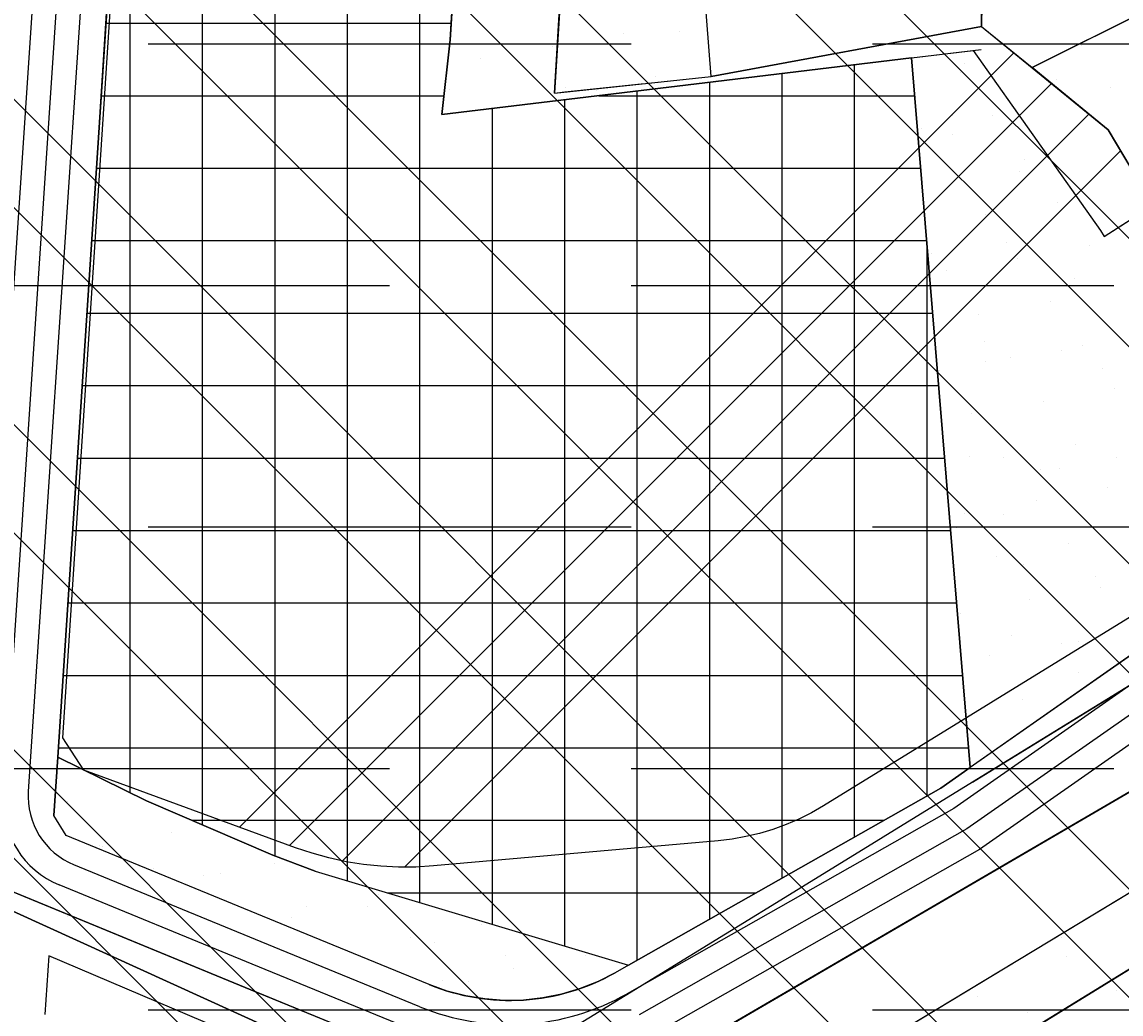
# Model space of a CAD drawing. Extents: x 419109 to 421295, y 4452223 to 4457798.
# Drawn here: x 420356.3 to 420583.9, y 4456856.1 to 4457061.4 of the extents above; entities that cross this region are included whole.
import ezdxf

# ---------------------------------------------------------------- set-up
doc = ezdxf.new("R2010")
doc.units = 0
for name, color, linetype in [('ADA', 7, 'Continuous'), ('ADAKENARI', 7, 'Continuous'), ('Default', 7, 'Continuous'), ('KALDIRIM_FAT', 7, 'Continuous'), ('PL_AYA_BOLGE_PARKI', 7, 'Continuous'), ('PL_AYA_PARK_DINLENME', 7, 'Continuous'), ('PL_K_BHA', 7, 'Continuous'), ('PL_K_K_D_K_C_A', 7, 'Continuous'), ('PL_KON_MEV_250', 7, 'Continuous'), ('PL_TA_K_DERE', 7, 'Continuous'), ('PL_TİCARET', 7, 'Continuous'), ('SN_TR_SIVILASMA', 7, 'Continuous'), ('SN_TR_TASKIN', 7, 'Continuous'), ('TR_KONUTDISIKCA', 7, 'Continuous'), ('TR_ORTAYOGUNKONUT', 7, 'Continuous'), ('TR_PARKALANI', 7, 'Continuous'), ('TRFAT_PARKALANI', 7, 'Continuous'), ('TRFAT_TİCARET', 7, 'Continuous')]:
    doc.layers.add(name, color=color, linetype=linetype)

# ---------------------------------------------------------------- blocks, each defined once
blk = doc.blocks.new('POINT_DISPLAY')
at = {"layer": 'Default'}
blk.add_line((0, 0), (0, 0), dxfattribs=at)

msp = doc.modelspace()

# ---------------------------------------------------------------- linework, layer by layer
at = {"layer": 'ADA'}
for p, q in [((420466.56, 4457046.71), (420483.63, 4457321.42)), ((420554.98, 4457060.53), (420555.67, 4457106.81)), ((420617.36, 4457077.93), (420565.46, 4457051.98)), ((420499.03, 4457050.17), (420554.98, 4457060.53)), ((420554.98, 4457060.53), (420565.46, 4457051.98)), ((420565.46, 4457051.98), (420581.23, 4457039.11)), ((420581.23, 4457039.11), (420589.82, 4457024.61))]:
    msp.add_line(p, q, dxfattribs=at)
at = {"layer": 'ADAKENARI'}
for p, q in [((420447.02, 4457091.15), (420445, 4457057.77)), ((420372.29, 4457039.59), (420375.55, 4457089.06)), ((420445, 4457057.77), (420443.25, 4457042.25)), ((420540.5, 4457053.98), (420554.91, 4457055.72)), ((420553.3, 4457055.53), (420579.62, 4457018.26)), ((420497.71, 4457048.82), (420540.5, 4457053.98)), ((420540.5, 4457053.98), (420552.63, 4456907.07)), ((420443.25, 4457042.25), (420497.71, 4457048.82)), ((420553.14, 4456904.06), (420786.7, 4457047.74)), ((420367.6, 4456968.09), (420372.29, 4457039.59)), ((420580.42, 4457017), (420598.32, 4457028.52)), ((420579.62, 4457018.26), (420580.42, 4457017)), ((420547.79, 4456842.07), (420812.9, 4457005.15)), ((420363.73, 4456909.23), (420367.6, 4456968.09)), ((420648.37, 4456955.78), (420554.59, 4456890.14)), ((420617.72, 4456952.63), (420552.63, 4456907.07)), ((420448.86, 4456822.28), (420630.95, 4456928.5)), ((420363.73, 4456909.23), (420362.9, 4456897.16)), ((420382.12, 4456900.22), (420363.73, 4456909.23)), ((420552.63, 4456907.07), (420546.58, 4456902.83)), ((420546.58, 4456902.83), (420481.91, 4456866.17)), ((420408.29, 4456888.98), (420382.12, 4456900.22)), ((420365.47, 4456893.02), (420362.9, 4456897.16)), ((420413.84, 4456873.17), (420365.47, 4456893.02)), ((420606.72, 4456893.89), (420495.99, 4456827)), ((420417.03, 4456885.66), (420408.29, 4456888.98)), ((420554.59, 4456890.14), (420486.57, 4456851.57)), ((420417.03, 4456885.66), (420481.91, 4456866.17)), ((420403.74, 4456861.1), (420348.39, 4456883.82)), ((420452.95, 4456832.51), (420348.15, 4456880.22)), ((420440.61, 4456862.18), (420413.84, 4456873.17)), ((420481.91, 4456866.17), (420479.18, 4456864.62)), ((420434.91, 4456848.31), (420403.74, 4456861.1))]:
    msp.add_line(p, q, dxfattribs=at)
msp.add_arc((420457.39, 4456903.06), 44.18, 247.6839, 299.5507, dxfattribs=at)
at = {"layer": 'KALDIRIM_FAT'}
for p, q in [((420377.11, 4457345.45), (420312.53, 4456375.14)), ((420382.1, 4457345.11), (420352.55, 4456901.21)), ((420387.09, 4457344.78), (420357.63, 4456902.15)), ((420753.15, 4457041.34), (420549.29, 4456898.63)), ((420755.62, 4457036.96), (420551.96, 4456894.39)), ((420549.29, 4456898.63), (420481.64, 4456860.27)), ((420551.96, 4456894.39), (420484.11, 4456855.92)), ((420409.74, 4456869.45), (420367.1, 4456886.95)), ((420404, 4456866.4), (420364.02, 4456882.81)), ((420438.71, 4456857.56), (420409.74, 4456869.45)), ((420436.81, 4456852.93), (420404, 4456866.4))]:
    msp.add_line(p, q, dxfattribs=at)
for centre, radius, start, end in [((420372.93, 4456901.14), 15.33, 176.1921, 247.6839), ((420371.07, 4456899.98), 18.56, 176.1921, 247.6839), ((420457.39, 4456903.06), 49.18, 247.6839, 299.5507)]:
    msp.add_arc(centre, radius, start, end, dxfattribs=at)
at = {"layer": 'PL_AYA_BOLGE_PARKI'}
msp.add_lwpolyline([(420812.9, 4457005.15), (420547.79, 4456842.07)], dxfattribs=at)
at = {"layer": 'PL_AYA_PARK_DINLENME'}
for points in [[(420629.46, 4457056.14), (420589.82, 4457024.61), (420581.23, 4457039.11), (420565.46, 4457051.98), (420617.36, 4457077.93)], [(420580.42, 4457017), (420598.32, 4457028.52), (420600.43, 4457029.88), (420639.77, 4456968.07), (420630.83, 4456961.81), (420617.72, 4456952.63), (420552.63, 4456907.07), (420540.5, 4457053.98), (420553.3, 4457055.53), (420579.62, 4457018.26)], [(420417.03, 4456885.66), (420481.91, 4456866.17), (420479.18, 4456864.62), (420475.61, 4456862.81), (420471.9, 4456861.33), (420468.07, 4456860.19), (420464.15, 4456859.4), (420460.17, 4456858.96), (420456.18, 4456858.89), (420452.19, 4456859.18), (420448.24, 4456859.83), (420444.37, 4456860.83), (420440.61, 4456862.18), (420413.84, 4456873.17), (420365.47, 4456893.02), (420362.9, 4456897.16), (420363.73, 4456909.23), (420382.12, 4456900.22), (420408.29, 4456888.98)], [(420452.95, 4456832.51), (420348.15, 4456880.22), (420348.39, 4456883.82), (420403.74, 4456861.1), (420434.91, 4456848.31), (420439.49, 4456846.65), (420444.19, 4456845.37), (420448.97, 4456844.48), (420453.82, 4456843.98), (420458.69, 4456843.89), (420463.55, 4456844.2), (420468.36, 4456844.9), (420473.11, 4456846), (420477.74, 4456847.49), (420482.24, 4456849.35), (420486.57, 4456851.57)]]:
    msp.add_lwpolyline(points, close=True, dxfattribs=at)
for points in [[(420448.86, 4456822.28), (420630.95, 4456928.5), (420804.7, 4457044.74), (420809.9, 4457047.99), (420815.29, 4457050.9), (420820.85, 4457053.47), (420826.56, 4457055.69), (420832.4, 4457057.54), (420838.35, 4457059.03), (420844.38, 4457060.14), (420850.46, 4457060.87), (420856.58, 4457061.22), (420862.71, 4457061.18), (420868.82, 4457060.76), (420874.9, 4457059.96), (420880.91, 4457058.78), (420886.84, 4457057.22), (420892.66, 4457055.3), (420898.35, 4457053.01), (420903.88, 4457050.38), (420909.23, 4457047.4), (420914.39, 4457044.09), (421171.91, 4456867.37), (421285.4, 4456820.57)], [(420793.32, 4457051.57), (420786.7, 4457047.74), (420553.14, 4456904.06), (420516.11, 4456881.29), (420459.56, 4456846.5)], [(420495.99, 4456827), (420606.72, 4456893.89), (420672.47, 4456926.19), (420739.37, 4456975.79), (420813.26, 4457024.59)], [(421151.42, 4456836.67), (420910.15, 4457002.67), (420905.05, 4457005.93), (420899.75, 4457008.83), (420894.25, 4457011.37), (420888.6, 4457013.53), (420882.81, 4457015.3), (420876.92, 4457016.68), (420870.95, 4457017.65), (420864.92, 4457018.21), (420858.87, 4457018.37), (420852.82, 4457018.11), (420846.81, 4457017.45), (420840.85, 4457016.38), (420834.98, 4457014.9), (420829.23, 4457013.03), (420823.61, 4457010.78), (420818.16, 4457008.15), (420812.9, 4457005.15), (420547.79, 4456842.07)], [(420425.8, 4456840.94), (420361.86, 4456868.09), (420361.07, 4456855.95)]]:
    msp.add_lwpolyline(points, dxfattribs=at)
at = {"layer": 'PL_K_BHA'}
msp.add_lwpolyline([(420554.98, 4457060.53), (420499.03, 4457050.17), (420495.02, 4457101.64), (420555.67, 4457106.81)], close=True, dxfattribs=at)
at = {"layer": 'PL_K_K_D_K_C_A'}
msp.add_lwpolyline([(420483.63, 4457321.42), (420466.56, 4457046.71), (420499.03, 4457050.17), (420554.98, 4457060.53), (420581.23, 4457039.11), (420626.24, 4456963.12), (420522.27, 4456899.17), (420519.77, 4456897.72), (420517.18, 4456896.43), (420514.52, 4456895.28), (420511.8, 4456894.29), (420509.03, 4456893.46), (420506.22, 4456892.79), (420503.37, 4456892.29), (420500.49, 4456891.95), (420441.51, 4456886.72), (420437.89, 4456886.5), (420434.26, 4456886.47), (420430.63, 4456886.65), (420427.03, 4456887.03), (420423.44, 4456887.6), (420419.89, 4456888.37), (420416.4, 4456889.34), (420412.96, 4456890.49), (420369.17, 4456906.55), (420364.8, 4456913.26), (420392.99, 4457346.27)], dxfattribs=at)
at = {"layer": 'PL_KON_MEV_250'}
for points in [[(420555.67, 4457106.81), (420554.98, 4457060.53), (420561.68, 4457055.07), (420565.46, 4457051.98), (420575.02, 4457056.76), (420617.36, 4457077.93)], [(420467.78, 4457066.33), (420467.37, 4457059.76), (420466.56, 4457046.71), (420468.7, 4457046.94), (420484.52, 4457048.62), (420485.4, 4457048.72), (420499.03, 4457050.17), (420495.02, 4457101.64)]]:
    msp.add_lwpolyline(points, dxfattribs=at)
at = {"layer": 'PL_TA_K_DERE'}
for points in [[(421285.4, 4456820.57), (421171.91, 4456867.37), (420914.39, 4457044.09), (420909.23, 4457047.4), (420903.88, 4457050.38), (420898.35, 4457053.01), (420892.66, 4457055.3), (420886.84, 4457057.22), (420880.91, 4457058.78), (420874.9, 4457059.96), (420868.82, 4457060.76), (420862.71, 4457061.18), (420856.58, 4457061.22), (420850.46, 4457060.87), (420844.38, 4457060.14), (420838.35, 4457059.03), (420832.4, 4457057.54), (420826.56, 4457055.69), (420820.85, 4457053.47), (420815.29, 4457050.9), (420809.9, 4457047.99), (420804.7, 4457044.74), (420630.95, 4456928.5), (420448.86, 4456822.28)], [(420495.99, 4456827), (420606.72, 4456893.89), (420672.47, 4456926.19), (420739.37, 4456975.79), (420813.26, 4457024.59)]]:
    msp.add_lwpolyline(points, dxfattribs=at)
msp.add_lwpolyline([(420859.03, 4456525.74), (420905.43, 4456453.12), (420983.89, 4456314.84), (420929.96, 4456284.24), (420852.3, 4456421.11), (420808.54, 4456489.62), (420758.35, 4456552.55), (420701.86, 4456609.89), (420639.69, 4456661.01), (420572.51, 4456705.35), (420500.97, 4456742.52), (420343.75, 4456814.1), (420348.15, 4456880.22), (420452.95, 4456832.51), (420528.13, 4456798.28), (420603.97, 4456758.88), (420676.56, 4456710.96), (420743.75, 4456655.72), (420804.8, 4456593.75)], close=True, dxfattribs=at)
at = {"layer": 'PL_TİCARET'}
msp.add_lwpolyline([(420382.57, 4457195.89), (420381.62, 4457181.36), (420380, 4457156.74), (420378.74, 4457137.64), (420375.55, 4457089.06), (420372.29, 4457039.59), (420367.6, 4456968.09), (420363.73, 4456909.23), (420382.12, 4456900.22), (420408.29, 4456888.98), (420417.03, 4456885.66), (420481.91, 4456866.17), (420546.58, 4456902.83), (420552.63, 4456907.07), (420540.5, 4457053.98), (420497.71, 4457048.82), (420443.25, 4457042.25), (420445, 4457057.77), (420447.02, 4457091.15), (420449.66, 4457134.77), (420450.95, 4457156.14), (420452.18, 4457176.5), (420452.56, 4457186.42), (420452.25, 4457205.19)], dxfattribs=at)
at = {"layer": 'SN_TR_SIVILASMA'}
for p, q in [((421280.2, 4456321.94), (420048.69, 4457553.45)), ((421279.97, 4456299.72), (420042.61, 4457537.08)), ((421279.51, 4456255.28), (420030.45, 4457504.34)), ((421279.27, 4456233.06), (420024.37, 4457487.97)), ((421278.81, 4456188.63), (420012.21, 4457455.23)), ((421278.58, 4456166.41), (420006.13, 4457438.86)), ((421278.12, 4456121.97), (419993.97, 4457406.12)), ((421277.88, 4456099.75), (419987.89, 4457389.75)), ((421277.42, 4456055.31), (419975.73, 4457357.01)), ((421277.19, 4456033.09), (419969.65, 4457340.64)), ((421276.73, 4455988.66), (419957.49, 4457307.89)), ((421276.49, 4455966.44), (419971.97, 4457270.96))]:
    msp.add_line(p, q, dxfattribs=at)
at = {"layer": 'SN_TR_TASKIN'}
for p, q in [((420382.43, 4457056.9), (420482.43, 4457056.9)), ((420532.43, 4457056.9), (420632.43, 4457056.9)), ((420332.43, 4457006.9), (420432.43, 4457006.9)), ((420482.43, 4457006.9), (420582.43, 4457006.9)), ((420382.43, 4456956.9), (420482.43, 4456956.9)), ((420532.43, 4456956.9), (420632.43, 4456956.9)), ((420332.43, 4456906.9), (420432.43, 4456906.9)), ((420482.43, 4456906.9), (420582.43, 4456906.9)), ((420382.43, 4456856.9), (420482.43, 4456856.9)), ((420532.43, 4456856.9), (420632.43, 4456856.9))]:
    msp.add_line(p, q, dxfattribs=at)
at = {"layer": 'TR_KONUTDISIKCA'}
for p, q in [((420401.36, 4456894.75), (420561.68, 4457055.07)), ((420411.7, 4456890.95), (420569.46, 4457048.71)), ((420422.67, 4456887.77), (420577.25, 4457042.36)), ((420435.52, 4456886.48), (420583.8, 4457034.77))]:
    msp.add_line(p, q, dxfattribs=at)
at = {"layer": 'TR_ORTAYOGUNKONUT'}
for points in [[(420555.67, 4457106.81), (420554.98, 4457060.53), (420561.68, 4457055.07), (420565.46, 4457051.98), (420575.02, 4457056.76), (420617.36, 4457077.93)], [(420467.78, 4457066.33), (420467.37, 4457059.76), (420466.56, 4457046.71), (420468.7, 4457046.94), (420484.52, 4457048.62), (420485.4, 4457048.72), (420499.03, 4457050.17), (420495.02, 4457101.64)]]:
    msp.add_lwpolyline(points, dxfattribs=at)
at = {"layer": 'TRFAT_PARKALANI'}
for p, q in [((420492.57, 4457059.44), (420492.57, 4457059.44)), ((420480.91, 4457059.04), (420480.91, 4457059.04)), ((420466.13, 4457056.44), (420466.13, 4457056.44)), ((420451.36, 4457053.83), (420451.36, 4457053.83)), ((420551.57, 4457052.85), (420551.57, 4457052.85)), ((420487.57, 4457050.06), (420487.57, 4457050.06)), ((420550.66, 4457051.02), (420550.66, 4457051.02)), ((420468.9, 4457047.93), (420468.9, 4457047.93)), ((420444.78, 4457047.55), (420444.78, 4457047.55)), ((420472.79, 4457047.46), (420472.79, 4457047.46)), ((420475.19, 4457047.27), (420475.19, 4457047.27)), ((420458.02, 4457044.85), (420458.02, 4457044.85)), ((420459.55, 4457044.95), (420459.55, 4457044.95)), ((420549.07, 4457042.01), (420549.07, 4457042.01)), ((420557.32, 4457042.04), (420557.32, 4457042.04)), ((420542.55, 4457039.44), (420542.55, 4457039.44)), ((420548.96, 4457038.08), (420548.96, 4457038.08)), ((420563.98, 4457033.06), (420563.98, 4457033.06)), ((420549.21, 4457030.46), (420549.21, 4457030.46)), ((420562.87, 4457030.55), (420562.87, 4457030.55)), ((420570.64, 4457024.08), (420570.64, 4457024.08)), ((420555.87, 4457021.48), (420555.87, 4457021.48)), ((420560.26, 4457015.78), (420560.26, 4457015.78)), ((420564.53, 4457015.82), (420564.53, 4457015.82)), ((420577.3, 4457015.1), (420577.3, 4457015.1)), ((420544.62, 4457013.46), (420544.62, 4457013.46)), ((420562.53, 4457012.5), (420562.53, 4457012.5)), ((420547.76, 4457009.89), (420547.76, 4457009.89)), ((420574.17, 4457008.25), (420574.17, 4457008.25)), ((420569.19, 4457003.52), (420569.19, 4457003.52)), ((420554.42, 4457000.91), (420554.42, 4457000.91)), ((420555.63, 4456995.3), (420555.63, 4456995.3)), ((420571.56, 4456993.48), (420571.56, 4456993.48)), ((420575.85, 4456994.54), (420575.85, 4456994.54)), ((420555.92, 4456991.16), (420555.92, 4456991.16)), ((420561.08, 4456991.93), (420561.08, 4456991.93)), ((420546.31, 4456989.33), (420546.31, 4456989.33)), ((420579.98, 4456989.62), (420579.98, 4456989.62)), ((420582.51, 4456985.56), (420582.51, 4456985.56)), ((420567.74, 4456982.95), (420567.74, 4456982.95)), ((420552.97, 4456980.35), (420552.97, 4456980.35)), ((420574.4, 4456973.97), (420574.4, 4456973.97)), ((420552.45, 4456971.46), (420552.45, 4456971.46)), ((420559.63, 4456971.37), (420559.63, 4456971.37)), ((420582.86, 4456971.18), (420582.86, 4456971.18)), ((420567.22, 4456968.86), (420567.22, 4456968.86)), ((420571.09, 4456969.1), (420571.09, 4456969.1)), ((420581.06, 4456964.99), (420581.06, 4456964.99)), ((420566.29, 4456962.39), (420566.29, 4456962.39)), ((420551.52, 4456959.78), (420551.52, 4456959.78)), ((420559.6, 4456959.46), (420559.6, 4456959.46)), ((420549.85, 4456956.69), (420549.85, 4456956.69)), ((420572.95, 4456953.41), (420572.95, 4456953.41)), ((420558.18, 4456950.8), (420558.18, 4456950.8)), ((420563.75, 4456949.16), (420563.75, 4456949.16)), ((420578.52, 4456946.56), (420578.52, 4456946.56)), ((420579.61, 4456944.43), (420579.61, 4456944.43)), ((420564.84, 4456941.83), (420564.84, 4456941.83)), ((420550.07, 4456939.22), (420550.07, 4456939.22)), ((420550.7, 4456938.95), (420550.7, 4456938.95)), ((420561.14, 4456934.39), (420561.14, 4456934.39)), ((420571.5, 4456932.85), (420571.5, 4456932.85)), ((420575.05, 4456933.27), (420575.05, 4456933.27)), ((420556.73, 4456930.24), (420556.73, 4456930.24)), ((420575.05, 4456926.86), (420575.05, 4456926.86)), ((420563.39, 4456921.26), (420563.39, 4456921.26)), ((420555.28, 4456909.68), (420555.28, 4456909.68)), ((420365.81, 4456900.02), (420365.81, 4456900.02)), ((420387.24, 4456893.65), (420387.24, 4456893.65)), ((420372.47, 4456891.04), (420372.47, 4456891.04)), ((420373.1, 4456890.77), (420373.1, 4456890.77)), ((420383.54, 4456886.21), (420383.54, 4456886.21)), ((420408.67, 4456887.27), (420408.67, 4456887.27)), ((420393.9, 4456884.67), (420393.9, 4456884.67)), ((420397.45, 4456885.09), (420397.45, 4456885.09)), ((420430.1, 4456880.9), (420430.1, 4456880.9)), ((420415.33, 4456878.29), (420415.33, 4456878.29)), ((420427.86, 4456878.4), (420427.86, 4456878.4)), ((420365.82, 4456876.24), (420365.82, 4456876.24)), ((420412.22, 4456876.08), (420412.22, 4456876.08)), ((420451.54, 4456874.52), (420451.54, 4456874.52)), ((420460.23, 4456872.5), (420460.23, 4456872.5)), ((420436.76, 4456871.92), (420436.76, 4456871.92)), ((420441.76, 4456870.87), (420441.76, 4456870.87)), ((420456.54, 4456868.26), (420456.54, 4456868.26)), ((420472.97, 4456868.14), (420472.97, 4456868.14)), ((420458.2, 4456865.54), (420458.2, 4456865.54)), ((420443.42, 4456862.94), (420443.42, 4456862.94)), ((420448.74, 4456862.85), (420448.74, 4456862.85)), ((420393.92, 4456860.89), (420393.92, 4456860.89))]:
    msp.add_line(p, q, dxfattribs=at)
at = {"layer": 'TRFAT_TİCARET'}
for p, q in [((420393.73, 4456895.23), (420393.73, 4457349.18)), ((420438.73, 4456879.14), (420438.73, 4457346.46)), ((420378.73, 4456901.88), (420378.73, 4457137.41)), ((420408.73, 4456888.82), (420408.73, 4457091.75)), ((420423.73, 4456883.65), (420423.73, 4457091.75)), ((420373.71, 4457061.17), (420445.21, 4457061.17)), ((420528.73, 4456892.72), (420528.73, 4457052.56)), ((420513.73, 4456884.21), (420513.73, 4457050.75)), ((420498.73, 4456875.71), (420498.73, 4457048.94)), ((420372.72, 4457046.17), (420443.69, 4457046.17)), ((420475.76, 4457046.17), (420541.15, 4457046.17)), ((420483.73, 4456867.2), (420483.73, 4457047.13)), ((420453.73, 4456874.64), (420453.73, 4457043.51)), ((420468.73, 4456870.13), (420468.73, 4457045.32)), ((420371.74, 4457031.17), (420542.39, 4457031.17)), ((420370.75, 4457016.17), (420543.62, 4457016.17)), ((420543.73, 4456901.22), (420543.73, 4457014.91)), ((420369.77, 4457001.17), (420544.86, 4457001.17)), ((420368.78, 4456986.17), (420546.1, 4456986.17)), ((420367.8, 4456971.17), (420547.34, 4456971.17)), ((420366.81, 4456956.17), (420548.58, 4456956.17)), ((420365.83, 4456941.17), (420549.81, 4456941.17)), ((420364.84, 4456926.17), (420551.05, 4456926.17)), ((420363.86, 4456911.17), (420552.29, 4456911.17)), ((420391.54, 4456896.17), (420534.82, 4456896.17)), ((420431.97, 4456881.17), (420508.37, 4456881.17))]:
    msp.add_line(p, q, dxfattribs=at)

# ---------------------------------------------------------------- block references
at = {"layer": 'TR_PARKALANI', "xscale": 0.1, "yscale": 0.10000000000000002}
for p in [(420575.02, 4457056.76), (420575.66, 4457056.48), (420570.46, 4457049.61), (420581.68, 4457047.78), (420571.6, 4456871.95), (420572.58, 4456868.06), (420554.23, 4456859.78), (420582.93, 4456860.87), (420579.93, 4456857.01), (420564.47, 4456856.48)]:
    msp.add_blockref('POINT_DISPLAY', p, dxfattribs=at)

doc.saveas('drawing.dxf')
